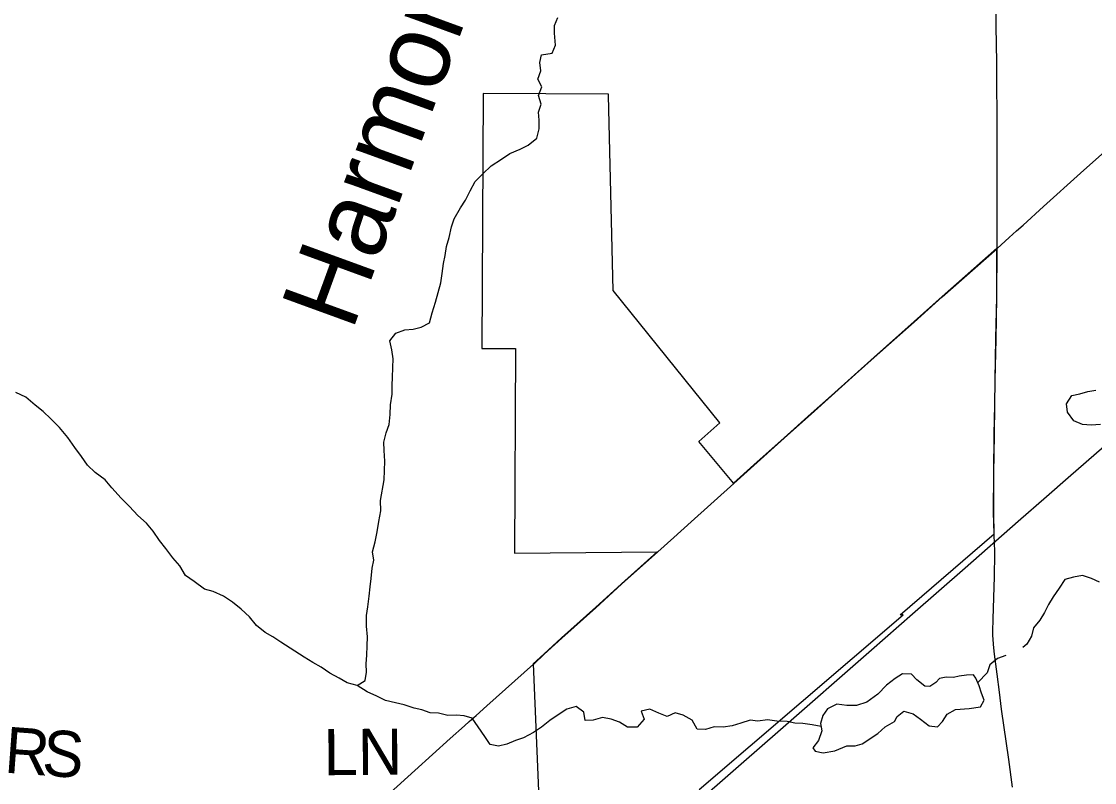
# Model space of a CAD drawing. Extents: x 0 to 34, y 0 to 22.
# Drawn here: x 16.463 to 17.787, y 14.006 to 14.945 of the extents above; entities that cross this region are included whole.
import ezdxf

# ---------------------------------------------------------------- set-up
doc = ezdxf.new("R2010")
doc.units = 0
for name, color, linetype in [('GM_X_Corporation', 7, 'Continuous'), ('GM_X_County_Road', 7, 'Continuous'), ('GM_X_County_Road_Text', 7, 'Continuous'), ('GM_X_Minor_Lake', 7, 'Continuous'), ('GM_X_Minor_River', 7, 'Continuous'), ('GM_X_Minor_River_Text', 7, 'Continuous'), ('GM_X_Rail_Line', 7, 'Continuous'), ('GM_X_State_Route', 7, 'Continuous')]:
    doc.layers.add(name, color=color, linetype=linetype)

msp = doc.modelspace()

# ---------------------------------------------------------------- linework, layer by layer
at = {"layer": 'GM_X_Corporation'}
msp.add_lwpolyline([(17.2996, 13.9977), (17.5514, 14.2129), (17.5476, 14.213), (17.6634, 14.3128), (17.6628, 14.3394), (17.6629, 14.3884), (17.6636, 14.4357), (17.6643, 14.4717), (17.6647, 14.5028), (17.6657, 14.5538), (17.6666, 14.6048), (17.6668, 14.6654), (17.5993, 14.6058), (17.5646, 14.5747), (17.5153, 14.531), (17.4627, 14.4836), (17.4377, 14.4612), (17.4043, 14.4314), (17.3668, 14.398), (17.3421, 14.3756), (17.3404, 14.3776), (17.299, 14.4269), (17.3251, 14.4498), (17.1933, 14.6129), (17.1875, 14.8536), (17.1875, 14.8553), (17.0332, 14.8559), (17.0314, 14.5415), (17.0731, 14.5414), (17.0716, 14.289), (17.2478, 14.2908), (17.2037, 14.2513), (17.172, 14.2225), (17.1298, 14.1848), (17.1083, 14.1651), (17.0949, 14.1527), (17.1012, 13.9961)], dxfattribs=at)
at = {"layer": 'GM_X_County_Road'}
for points in [[(17.667, 14.6648), (17.6673, 14.7475), (17.6673, 14.7563), (17.6673, 14.7704), (17.6672, 14.7901), (17.6672, 14.8025), (17.6666, 14.8948), (17.6661, 14.9388), (17.6659, 14.9743)], [(17.6636, 14.3122), (17.663, 14.3389), (17.6631, 14.3878), (17.6638, 14.4351), (17.6645, 14.4712), (17.6649, 14.5023), (17.6659, 14.5532), (17.6668, 14.6042), (17.667, 14.6648)], [(17.6861, 14.0007), (17.6815, 14.0347), (17.6727, 14.0966), (17.6701, 14.1176), (17.6673, 14.1398), (17.664, 14.1644), (17.6626, 14.1765), (17.6621, 14.1836), (17.662, 14.1871), (17.6619, 14.1924), (17.6622, 14.2083), (17.663, 14.2342), (17.6635, 14.2478), (17.6639, 14.2594), (17.664, 14.2658), (17.6642, 14.2831), (17.6642, 14.2923), (17.6639, 14.3007), (17.6636, 14.3122)]]:
    msp.add_lwpolyline(points, dxfattribs=at)
at = {"layer": 'GM_X_Minor_Lake'}
msp.add_line((17.52, 14.0668), (17.529, 14.0749), dxfattribs=at)
msp.add_lwpolyline([(17.529, 14.0749), (17.5407, 14.0815), (17.544, 14.0876), (17.5519, 14.0941), (17.5637, 14.0909), (17.5728, 14.0845), (17.5835, 14.0763), (17.5934, 14.0749), (17.5998, 14.0814), (17.6057, 14.0906), (17.6159, 14.0964), (17.6325, 14.0977), (17.6465, 14.0998), (17.651, 14.1078), (17.6478, 14.1165), (17.6451, 14.1256), (17.6408, 14.135), (17.6381, 14.1392), (17.6294, 14.1387), (17.6203, 14.1375), (17.6135, 14.1359), (17.6041, 14.1361), (17.5961, 14.1345), (17.5916, 14.1295), (17.5841, 14.1245), (17.5781, 14.1252), (17.5681, 14.133), (17.5616, 14.1398), (17.5506, 14.1401), (17.5412, 14.1346), (17.5307, 14.1265), (17.5198, 14.1154), (17.5063, 14.1054), (17.4935, 14.1014), (17.4818, 14.1013), (17.4692, 14.103), (17.4579, 14.0972), (17.452, 14.0888), (17.4494, 14.0789), (17.4507, 14.0702), (17.4466, 14.058), (17.4399, 14.0492), (17.4426, 14.045), (17.4525, 14.0429), (17.4669, 14.0453), (17.4816, 14.0516), (17.4922, 14.0517), (17.5005, 14.0541), (17.52, 14.0668)], dxfattribs=at)
at = {"layer": 'GM_X_Minor_River'}
for points in [[(16.8778, 14.1258), (16.8876, 14.132), (16.889, 14.1422), (16.8889, 14.1525), (16.8895, 14.1635), (16.8901, 14.1749), (16.8904, 14.1859), (16.8891, 14.1992), (16.8893, 14.2121), (16.8907, 14.2231), (16.8924, 14.236), (16.8938, 14.2478), (16.8949, 14.2577), (16.8962, 14.2706), (16.898, 14.2805), (16.8967, 14.2907), (16.9, 14.3029), (16.9025, 14.3155), (16.9043, 14.328), (16.9068, 14.3413), (16.9066, 14.3542), (16.9109, 14.3797), (16.9115, 14.3911), (16.9118, 14.4025), (16.9109, 14.4158), (16.9107, 14.426), (16.9136, 14.4375), (16.9173, 14.4478), (16.9183, 14.4603), (16.9189, 14.4721), (16.9207, 14.4854), (16.9209, 14.4964), (16.9212, 14.5059), (16.9218, 14.518), (16.9221, 14.5287), (16.9204, 14.54), (16.918, 14.551), (16.9255, 14.5606), (16.9364, 14.5645), (16.9466, 14.5654), (16.9565, 14.5678), (16.967, 14.5732), (16.9703, 14.5854), (16.9743, 14.5987), (16.9808, 14.6224), (16.9826, 14.6341), (16.984, 14.6463), (16.9861, 14.6562), (16.9879, 14.6672), (16.9912, 14.6783), (16.9941, 14.6916), (16.9974, 14.7015), (17.0052, 14.7149), (17.0111, 14.7244), (17.017, 14.7359), (17.0233, 14.7474), (17.0327, 14.757), (17.0428, 14.7669), (17.0556, 14.7751), (17.0661, 14.782), (17.0786, 14.7875), (17.0887, 14.7922), (17.0992, 14.801), (17.1021, 14.8124), (17.102, 14.8231), (17.1012, 14.8329), (17.1048, 14.8428), (17.1013, 14.8534), (17.1053, 14.8641), (17.1007, 14.8739), (17.1044, 14.8842), (17.1031, 14.8941), (17.1049, 14.9036), (17.1181, 14.9056), (17.1222, 14.9155), (17.1209, 14.9303), (17.1211, 14.9398), (17.1252, 14.9497)], [(17.4499, 14.0754), (17.4389, 14.0773), (17.4275, 14.079), (17.4176, 14.0793), (17.4081, 14.0815), (17.3952, 14.0821), (17.3839, 14.0834), (17.3718, 14.0818), (17.3623, 14.0832), (17.351, 14.0793), (17.3404, 14.0761), (17.3291, 14.0745), (17.3181, 14.0751), (17.3075, 14.0715), (17.2969, 14.0722), (17.2911, 14.0831), (17.2797, 14.0894), (17.2698, 14.0924), (17.26, 14.0877), (17.2497, 14.0918), (17.2387, 14.0966), (17.2281, 14.0942), (17.2316, 14.0843), (17.223, 14.0747), (17.2113, 14.0746), (17.2014, 14.0806), (17.1911, 14.0842), (17.1801, 14.0864), (17.1688, 14.0832), (17.1589, 14.0827), (17.1573, 14.093), (17.1477, 14.1001), (17.1364, 14.0969), (17.1255, 14.0899), (17.1154, 14.0826), (17.1049, 14.0745), (17.0951, 14.0679), (17.083, 14.0613), (17.0728, 14.0582), (17.0623, 14.0535), (17.0521, 14.0511), (17.0418, 14.0533), (17.0353, 14.0631), (17.0268, 14.0751), (17.0195, 14.0857), (17.0096, 14.0886), (17.0002, 14.0892), (16.9896, 14.0891), (16.9778, 14.0916), (16.9679, 14.0923), (16.9573, 14.0959), (16.9478, 14.0981), (16.9356, 14.1021), (16.925, 14.1047), (16.9125, 14.1076), (16.9018, 14.1128), (16.89, 14.1179), (16.8778, 14.1258), (16.8653, 14.1294), (16.8553, 14.135), (16.8439, 14.1413), (16.8332, 14.1484), (16.8229, 14.1544), (16.8123, 14.1607), (16.7836, 14.1793), (16.7737, 14.186), (16.7642, 14.1913), (16.7535, 14.1999), (16.7447, 14.2108), (16.7347, 14.2201), (16.724, 14.2287), (16.7129, 14.2362), (16.7, 14.2418), (16.6893, 14.2447), (16.6764, 14.254), (16.6657, 14.2615), (16.6587, 14.2735), (16.6503, 14.2833), (16.6414, 14.295), (16.6338, 14.3048), (16.626, 14.3164), (16.6176, 14.3262), (16.6069, 14.3356), (16.5969, 14.3465), (16.5866, 14.357), (16.5751, 14.3697), (16.5666, 14.3795), (16.5544, 14.3885), (16.5448, 14.3975), (16.5375, 14.4084), (16.5294, 14.4193), (16.5206, 14.4317), (16.5106, 14.4441), (16.4999, 14.455), (16.4903, 14.4637), (16.4804, 14.4715), (16.4689, 14.4816), (16.4567, 14.4872)], [(17.7948, 14.4478), (17.7831, 14.4469), (17.7725, 14.4479), (17.7618, 14.4523), (17.7541, 14.4632), (17.7529, 14.4731), (17.7592, 14.4834), (17.769, 14.4858), (17.7792, 14.4886), (17.789, 14.4902)], [(17.7936, 14.2534), (17.7837, 14.2578), (17.7723, 14.2615), (17.7614, 14.2594), (17.7508, 14.2567), (17.7437, 14.246), (17.7363, 14.2352), (17.7307, 14.2257), (17.7255, 14.2161), (17.7199, 14.2066), (17.7121, 14.197), (17.7095, 14.1867), (17.7036, 14.1768), (17.6987, 14.1729)], [(17.678, 14.1628), (17.6678, 14.1593), (17.6581, 14.1516), (17.6548, 14.1417), (17.6432, 14.1298)]]:
    msp.add_lwpolyline(points, dxfattribs=at)
at = {"layer": 'GM_X_Rail_Line'}
msp.add_lwpolyline([(16.7318, 13.4863), (16.7594, 13.5105), (16.8199, 13.5635), (16.882, 13.6179), (16.9336, 13.6628), (17.0221, 13.7405), (17.1733, 13.8731), (17.2828, 13.9691), (17.3546, 14.0322), (17.3968, 14.0688), (17.5123, 14.1701), (17.5627, 14.2142), (17.6276, 14.2712), (17.6931, 14.3286), (17.7282, 14.3592), (17.7547, 14.3825), (17.8212, 14.4406)], dxfattribs=at)
at = {"layer": 'GM_X_State_Route'}
for points in [[(17.6909, 14.6865), (17.6991, 14.6938), (17.7245, 14.7168), (17.77, 14.7576), (17.8409, 14.8206)], [(17.667, 14.6648), (17.682, 14.6786), (17.6909, 14.6865)], [(17.4925, 14.5097), (17.5155, 14.5304), (17.5648, 14.5741), (17.5995, 14.6052), (17.667, 14.6648)], [(17.3423, 14.3751), (17.367, 14.3974), (17.4045, 14.4309), (17.4379, 14.4606), (17.4629, 14.483), (17.4925, 14.5097)], [(17.2487, 14.2909), (17.2683, 14.3086), (17.2896, 14.3277), (17.3423, 14.3751)], [(17.0958, 14.1528), (17.1085, 14.1646), (17.13, 14.1843), (17.1722, 14.2219), (17.2039, 14.2508), (17.248, 14.2902), (17.2487, 14.2909)], [(16.9182, 13.9937), (16.9486, 14.021), (16.9924, 14.0604), (17.01, 14.0762), (17.016, 14.0816), (17.0216, 14.0865), (17.0243, 14.089), (17.0378, 14.101), (17.0951, 14.1522), (17.0958, 14.1528)]]:
    msp.add_lwpolyline(points, dxfattribs=at)

# ---------------------------------------------------------------- texts
at = {"layer": 'GM_X_County_Road_Text'}
for s, height, rotation, p in [('R', 0.0568, 355.777, (16.4414, 14.0186)), ('LN', 0.05682, 0.5134, (16.8364, 14.0152)), ('S', 0.0568, 355.7816, (16.4879, 14.0152))]:
    msp.add_text(s, height=height, rotation=rotation, dxfattribs=at).set_placement(p)
at = {"layer": 'GM_X_Minor_River_Text'}
msp.add_text('Harmon', height=0.09471, rotation=69.9863, dxfattribs=at).set_placement((16.8714, 14.5616))

doc.saveas('drawing.dxf')
